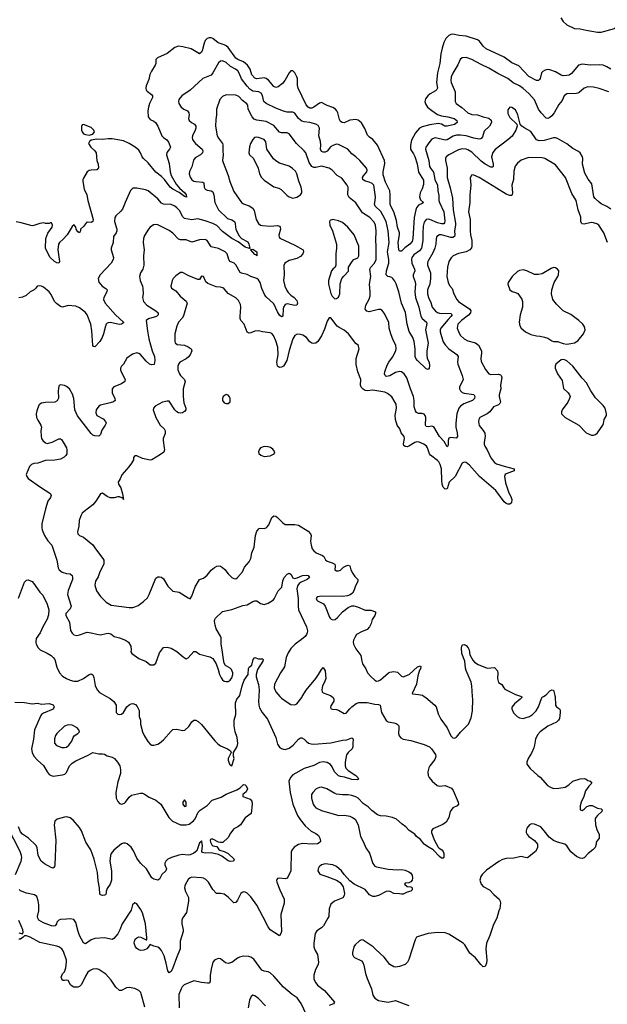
# Model space of a CAD drawing. Header units: inches. Extents: x 2001573 to 2220545, y 644482 to 846830.
# Tile 649 of 656: x 2141540 to 2147714, y 756766 to 767109. Entities that reach past the tile are written whole.
import ezdxf

# ---------------------------------------------------------------- set-up
doc = ezdxf.new("R2010")
doc.units = ezdxf.units.IN
doc.header["$MEASUREMENT"] = 0
doc.layers.add('C1745', color=7, linetype='Continuous')
doc.layers.add('C1746', color=7, linetype='Continuous')

msp = doc.modelspace()

# ---------------------------------------------------------------- linework, layer by layer
at = {"layer": 'C1745', "color": 5}
for points, elevation in [([(2144052, 760000), (2144048, 759952), (2144052, 759910), (2144061, 759881), (2144089, 759830), (2144143, 759763), (2144230, 759570), (2144250, 759499), (2144268, 759468), (2144290, 759452), (2144310, 759445), (2144330, 759444), (2144370, 759457), (2144413, 759490), (2144470, 759552), (2144490, 759564), (2144506, 759566), (2144530, 759553), (2144550, 759529), (2144573, 759510), (2144601, 759501), (2144630, 759498), (2144810, 759512), (2144930, 759542), (2144977, 759543), (2145030, 759564), (2145039, 759559), (2145044, 759550), (2145039, 759510), (2145041, 759470), (2145032, 759450), (2144990, 759410), (2144974, 759386), (2144960, 759310), (2144960, 759270), (2144968, 759248), (2144990, 759222), (2145070, 759170), (2145091, 759150), (2145101, 759130), (2145090, 759123), (2145031, 759129), (2144953, 759153), (2144910, 759158), (2144890, 759167), (2144848, 759210), (2144822, 759262), (2144805, 759285), (2144770, 759306), (2144730, 759313), (2144690, 759305), (2144630, 759276), (2144530, 759244), (2144410, 759178), (2144385, 759150), (2144369, 759110), (2144382, 758990), (2144410, 758870), (2144460, 758750), (2144486, 758706), (2144541, 758641), (2144604, 758584), (2144650, 758561), (2144678, 758538), (2144694, 758510), (2144699, 758481), (2144697, 758470), (2144669, 758451), (2144612, 758448), (2144510, 758454), (2144470, 758444), (2144424, 758416), (2144401, 758390), (2144393, 758370), (2144390, 758170), (2144357, 758103), (2144350, 758093), (2144330, 758083), (2144270, 758092), (2144250, 758089), (2144241, 758079), (2144237, 758070), (2144243, 758050), (2144273, 757970), (2144320, 757870), (2144317, 757830), (2144283, 757710), (2144290, 757530), (2144285, 757510), (2144270, 757486), (2144170, 757550), (2144150, 757579), (2144095, 757690), (2144030, 757808), (2143970, 757896), (2143930, 757934), (2143910, 757945), (2143891, 757949), (2143878, 757942), (2143865, 757930), (2143830, 757861), (2143810, 757837), (2143790, 757833), (2143730, 757892), (2143690, 757924), (2143650, 757932), (2143609, 757930), (2143570, 757973), (2143522, 758050), (2143496, 758076), (2143470, 758090), (2143450, 758094), (2143350, 758103), (2143330, 758095), (2143310, 758076), (2143281, 758030), (2143275, 758010), (2143273, 757990), (2143282, 757950), (2143312, 757890), (2143312, 757850), (2143293, 757730), (2143250, 757670), (2143244, 757650), (2143243, 757610), (2143258, 757550), (2143258, 757530), (2143227, 757430), (2143226, 757350), (2143186, 757254), (2143150, 757149), (2143130, 757112), (2143110, 757098), (2143097, 757117), (2143080, 757200), (2143057, 757277), (2143030, 757332), (2143010, 757355), (2142990, 757367), (2142950, 757376), (2142910, 757396), (2142877, 757350), (2142845, 757335), (2142810, 757333), (2142790, 757338), (2142770, 757351), (2142757, 757370), (2142744, 757410), (2142745, 757430), (2142754, 757450), (2142770, 757466), (2142790, 757475), (2142813, 757473), (2142870, 757443), (2142875, 757445), (2142877, 757463), (2142860, 757610), (2142830, 757726), (2142810, 757767), (2142770, 757821), (2142750, 757833), (2142724, 757810), (2142710, 757755), (2142615, 757610), (2142593, 757550), (2142572, 757508), (2142530, 757456), (2142510, 757447), (2142430, 757463), (2142330, 757458), (2142290, 757445), (2142230, 757400), (2142210, 757412), (2142169, 757490), (2142153, 757530), (2142130, 757625), (2142110, 757657), (2142070, 757664), (2142030, 757659), (2141970, 757658), (2141950, 757649), (2141931, 757630), (2141926, 757610), (2141914, 757590), (2141893, 757587), (2141874, 757590), (2141790, 757622), (2141742, 757650), (2141730, 757670), (2141728, 757688), (2141740, 757750), (2141740, 757810), (2141734, 757854), (2141719, 757899), (2141697, 757917), (2141610, 757935), (2141550, 757959), (2141533, 757973)], 240), ([(2142452, 760000), (2142490, 759979), (2142530, 759947), (2142553, 759910), (2142553, 759833), (2142570, 759814), (2142590, 759809), (2142610, 759815), (2142629, 759830), (2142664, 759890), (2142690, 759913), (2142710, 759923), (2142730, 759925), (2142755, 759915), (2142775, 759895), (2142794, 759854), (2142795, 759790), (2142808, 759750), (2142810, 759710), (2142829, 759629), (2142847, 759590), (2142886, 759526), (2142910, 759500), (2142930, 759490), (2142950, 759490), (2142990, 759499), (2143010, 759510), (2143050, 759544), (2143130, 759637), (2143150, 759654), (2143190, 759655), (2143250, 759643), (2143274, 759646), (2143317, 759683), (2143350, 759734), (2143370, 759750), (2143390, 759751), (2143416, 759736), (2143450, 759706), (2143590, 759535), (2143623, 759503), (2143650, 759483), (2143722, 759450), (2143754, 759430), (2143762, 759410), (2143732, 759350), (2143731, 759330), (2143745, 759290), (2143750, 759282), (2143770, 759272), (2143793, 759350), (2143787, 759373), (2143786, 759410), (2143825, 759475), (2143833, 759507), (2143825, 759570), (2143805, 759630), (2143792, 759690), (2143794, 759750), (2143812, 759810), (2143808, 759932), (2143823, 759970), (2143845, 760000)], 240), ([(2144273, 760000), (2144290, 759981), (2144350, 759939), (2144390, 759916), (2144430, 759912), (2144450, 759923), (2144503, 759990), (2144509, 760000)], 260), ([(2144820, 760000), (2144833, 759990), (2144842, 759970), (2144841, 759950), (2144810, 759902), (2144805, 759885), (2144811, 759871), (2144825, 759865), (2144870, 759862), (2144890, 759855), (2144950, 759822), (2144970, 759825), (2145007, 759870), (2145030, 759890), (2145075, 759925), (2145104, 759936), (2145190, 759936), (2145270, 759918), (2145310, 759915), (2145327, 759907), (2145342, 759830), (2145390, 759748), (2145413, 759733), (2145470, 759724), (2145496, 759716), (2145507, 759710), (2145522, 759690), (2145525, 759670), (2145519, 759610), (2145527, 759587), (2145544, 759564), (2145570, 759550), (2145650, 759536), (2145790, 759495), (2145845, 759470), (2145865, 759450), (2145908, 759390), (2145913, 759370), (2145902, 759338), (2145848, 759270), (2145837, 759250), (2145828, 759210), (2145832, 759170), (2145842, 759150), (2145874, 759110), (2145925, 759065), (2145950, 759059), (2146010, 759066), (2146076, 759036), (2146094, 759014), (2146146, 758890), (2146149, 758870), (2146136, 758850), (2146091, 758830), (2146073, 758807), (2146064, 758790), (2146050, 758729), (2146021, 758679), (2145985, 758655), (2145879, 758610), (2145866, 758590), (2145867, 758570), (2145895, 758495), (2145938, 758418), (2145947, 758407), (2145975, 758390), (2145990, 758370), (2145997, 758350), (2145996, 758310), (2145990, 758302), (2145978, 758302), (2145970, 758303), (2145950, 758319), (2145885, 758390), (2145823, 758423), (2145788, 758448), (2145750, 758496), (2145709, 758530), (2145690, 758555), (2145631, 758591), (2145597, 758630), (2145558, 758658), (2145500, 758710), (2145456, 758730), (2145390, 758743), (2145330, 758747), (2145298, 758758), (2145241, 758801), (2145201, 758841), (2145150, 758874), (2145095, 758930), (2145070, 758944), (2145030, 758961), (2144992, 758968), (2144930, 758966), (2144870, 758973), (2144850, 758980), (2144767, 759030), (2144710, 759046), (2144690, 759045), (2144654, 759030), (2144620, 758990), (2144607, 758970), (2144607, 758930), (2144623, 758870), (2144633, 758850), (2144653, 758830), (2144710, 758803), (2144870, 758755), (2144890, 758750), (2144954, 758754), (2145010, 758742), (2145037, 758730), (2145063, 758710), (2145096, 758650), (2145120, 758530), (2145153, 758470), (2145177, 758410), (2145214, 758354), (2145250, 758247), (2145270, 758218), (2145290, 758210), (2145410, 758187), (2145510, 758180), (2145550, 758182), (2145590, 758176), (2145630, 758159), (2145646, 758146), (2145662, 758122), (2145668, 758090), (2145663, 758070), (2145648, 758052), (2145630, 758042), (2145590, 758038), (2145582, 758030), (2145610, 758005), (2145650, 758002), (2145657, 757997), (2145662, 757990), (2145665, 757970), (2145650, 757955), (2145610, 757945), (2145570, 757924), (2145550, 757922), (2145530, 757927), (2145470, 757930), (2145431, 757951), (2145410, 757954), (2145390, 757951), (2145310, 757909), (2145270, 757900), (2145250, 757900), (2145216, 757916), (2145170, 757972), (2145055, 758030), (2145010, 758064), (2144949, 758129), (2144921, 758170), (2144870, 758215), (2144830, 758230), (2144750, 758242), (2144710, 758231), (2144685, 758210), (2144676, 758190), (2144674, 758170), (2144692, 758132), (2144766, 758110), (2144870, 758070), (2144906, 758046), (2144939, 757999), (2144953, 757930), (2144950, 757908), (2144935, 757885), (2144846, 757850), (2144810, 757817), (2144791, 757770), (2144788, 757690), (2144779, 757670), (2144731, 757590), (2144711, 757570), (2144663, 757537), (2144645, 757510), (2144630, 757410), (2144632, 757370), (2144646, 757330), (2144668, 757288), (2144680, 757210), (2144675, 757185), (2144649, 757131), (2144629, 757071), (2144632, 757030), (2144650, 756992), (2144668, 756968), (2144744, 756910), (2144847, 756790), (2144838, 756770), (2144790, 756755)], 260), ([(2147165, 760000), (2147169, 759909), (2147179, 759890), (2147210, 759870), (2147217, 759857), (2147219, 759830), (2147210, 759770), (2147202, 759750), (2147181, 759730), (2147090, 759688), (2147010, 759628), (2146982, 759598), (2146958, 759550), (2146950, 759490), (2146941, 759459), (2146917, 759403), (2146883, 759350), (2146869, 759310), (2146868, 759288), (2146902, 759242), (2146983, 759170), (2147010, 759154), (2147086, 759066), (2147110, 759050), (2147150, 759035), (2147204, 759036), (2147270, 759049), (2147308, 759072), (2147350, 759112), (2147430, 759135), (2147470, 759137), (2147491, 759131), (2147510, 759116), (2147534, 759110), (2147551, 759090), (2147521, 759059), (2147485, 759010), (2147468, 758950), (2147439, 758890), (2147428, 758850), (2147428, 758808), (2147450, 758803), (2147470, 758816), (2147497, 758843), (2147530, 758855), (2147553, 758853), (2147610, 758826), (2147650, 758819), (2147659, 758810), (2147657, 758790), (2147611, 758750), (2147592, 758728), (2147585, 758710), (2147588, 758650), (2147603, 758603), (2147628, 758550), (2147630, 758530), (2147627, 758513), (2147598, 758470), (2147598, 758450), (2147585, 758415), (2147562, 758390), (2147511, 758350), (2147470, 758304), (2147450, 758299), (2147430, 758302), (2147390, 758319), (2147330, 758368), (2147289, 758430), (2147268, 758448), (2147189, 758469), (2147147, 758487), (2147103, 758523), (2147051, 758590), (2147014, 758630), (2146950, 758658), (2146919, 758661), (2146896, 758650), (2146870, 758617), (2146860, 758590), (2146862, 758570), (2146871, 758550), (2146888, 758528), (2146950, 758486), (2146979, 758450), (2146981, 758410), (2146961, 758370), (2146875, 758305), (2146850, 758307), (2146810, 758318), (2146790, 758317), (2146730, 758300), (2146650, 758298), (2146612, 758288), (2146574, 758266), (2146446, 758174), (2146399, 758130), (2146386, 758110), (2146375, 758070), (2146390, 758027), (2146410, 758003), (2146476, 757970), (2146520, 757920), (2146576, 757870), (2146587, 757850), (2146590, 757830), (2146586, 757774), (2146574, 757750), (2146552, 757670), (2146517, 757603), (2146480, 757490), (2146443, 757410), (2146438, 757350), (2146449, 757230), (2146443, 757197), (2146430, 757164), (2146410, 757161), (2146385, 757185), (2146330, 757255), (2146270, 757304), (2146217, 757390), (2146199, 757410), (2146050, 757504), (2146010, 757518), (2145930, 757520), (2145830, 757510), (2145750, 757487), (2145710, 757470), (2145695, 757445), (2145630, 757238), (2145615, 757210), (2145590, 757186), (2145530, 757163), (2145490, 757156), (2145470, 757159), (2145430, 757184), (2145370, 757263), (2145281, 757341), (2145255, 757370), (2145150, 757441), (2145130, 757443), (2145110, 757433), (2145063, 757390), (2145051, 757369), (2145037, 757310), (2145037, 757290), (2145048, 757268), (2145058, 757258), (2145130, 757224), (2145146, 757206), (2145157, 757177), (2145173, 757090), (2145190, 757038), (2145237, 756930), (2145250, 756861), (2145272, 756832), (2145310, 756808), (2145350, 756799), (2145410, 756790), (2145490, 756805), (2145578, 756770), (2145630, 756755)], 280), ([(2145791, 760000), (2145806, 759990), (2145901, 759910), (2145916, 759890), (2145937, 759817), (2145963, 759763), (2146030, 759670), (2146070, 759585), (2146090, 759566), (2146110, 759562), (2146130, 759571), (2146170, 759625), (2146254, 759710), (2146285, 759775), (2146299, 759850), (2146300, 759970), (2146299, 760000)], 280), ([(2146808, 760000), (2146815, 759995), (2146816, 759990), (2146799, 759970), (2146738, 759922), (2146712, 759888), (2146710, 759870), (2146729, 759829), (2146768, 759788), (2146790, 759774), (2146830, 759770), (2146862, 759778), (2146897, 759790), (2146929, 759810), (2146967, 759850), (2146991, 759890), (2147021, 759979), (2147029, 759991), (2147043, 760000)], 280), ([(2141490, 759941), (2141590, 759938), (2141670, 759921), (2141728, 759928), (2141770, 759920), (2141850, 759925), (2141890, 759911), (2141901, 759890), (2141890, 759867), (2141790, 759825), (2141770, 759811), (2141761, 759799), (2141697, 759650), (2141684, 759550), (2141664, 759450), (2141670, 759410), (2141690, 759372), (2141730, 759329), (2141790, 759274), (2141828, 759208), (2141850, 759181), (2141870, 759169), (2141890, 759164), (2141990, 759178), (2142015, 759185), (2142030, 759201), (2142062, 759270), (2142090, 759298), (2142130, 759323), (2142258, 759382), (2142309, 759410), (2142370, 759396), (2142410, 759398), (2142430, 759395), (2142458, 759378), (2142510, 759362), (2142535, 759350), (2142569, 759310), (2142593, 759270), (2142600, 759230), (2142600, 759190), (2142570, 759102), (2142549, 758990), (2142555, 758930), (2142570, 758898), (2142590, 758877), (2142610, 758870), (2142640, 758880), (2142652, 758890), (2142690, 758942), (2142715, 758965), (2142810, 758984), (2142830, 758983), (2142850, 758975), (2142901, 758941), (2142970, 758911), (2143023, 758870), (2143106, 758730), (2143146, 758690), (2143230, 758650), (2143289, 758651), (2143320, 758660), (2143367, 758693), (2143385, 758715), (2143416, 758784), (2143436, 758804), (2143510, 758856), (2143563, 758910), (2143657, 758943), (2143710, 758974), (2143821, 759019), (2143858, 759042), (2143890, 759076), (2143910, 759071), (2143920, 759060), (2143933, 759030), (2143920, 759000), (2143885, 758970), (2143885, 758950), (2143960, 758920), (2143979, 758899), (2143984, 758870), (2143971, 758770), (2143910, 758725), (2143859, 758650), (2143831, 758630), (2143790, 758610), (2143755, 758565), (2143730, 758519), (2143673, 758467), (2143650, 758465), (2143630, 758469), (2143570, 758500), (2143550, 758501), (2143543, 758497), (2143541, 758490), (2143546, 758470), (2143560, 758440), (2143570, 758431), (2143610, 758424), (2143633, 758393), (2143644, 758384), (2143690, 758372), (2143730, 758350), (2143794, 758290), (2143787, 758270), (2143750, 758267), (2143730, 758273), (2143664, 758324), (2143630, 758341), (2143550, 758356), (2143490, 758354), (2143461, 758361), (2143452, 758372), (2143459, 758430), (2143455, 758475), (2143450, 758482), (2143446, 758474), (2143430, 758463), (2143400, 758380), (2143370, 758355), (2143330, 758337), (2143310, 758333), (2143250, 758339), (2143213, 758333), (2143134, 758310), (2143097, 758290), (2143076, 758270), (2143064, 758250), (2143066, 758230), (2143083, 758190), (2143074, 758170), (2143032, 758130), (2143010, 758082), (2142990, 758069), (2142950, 758081), (2142930, 758096), (2142871, 758190), (2142808, 758248), (2142770, 758302), (2142737, 758377), (2142710, 758418), (2142670, 758452), (2142650, 758459), (2142630, 758459), (2142610, 758451), (2142530, 758384), (2142502, 758350), (2142494, 758330), (2142488, 758270), (2142503, 758170), (2142503, 758070), (2142490, 758030), (2142458, 757982), (2142449, 757950), (2142450, 757929), (2142442, 757918), (2142430, 757912), (2142410, 757911), (2142390, 757915), (2142383, 757923), (2142377, 757990), (2142363, 758063), (2142357, 758150), (2142323, 758290), (2142286, 758390), (2142236, 758470), (2142190, 758590), (2142170, 758623), (2142101, 758701), (2142070, 758724), (2142034, 758734), (2142010, 758732), (2141934, 758710), (2141910, 758689), (2141901, 758650), (2141918, 758490), (2141910, 758230), (2141907, 758213), (2141898, 758202), (2141890, 758198), (2141870, 758202), (2141801, 758241), (2141765, 758270), (2141750, 758293), (2141733, 758333), (2141725, 758410), (2141714, 758434), (2141633, 758510), (2141570, 758554), (2141550, 758577), (2141526, 758630)], 220), ([(2141496, 758130), (2141555, 758270), (2141561, 758310), (2141558, 758330), (2141546, 758370), (2141412, 758632)], 240), ([(2141530, 757516), (2141570, 757507), (2141577, 757523), (2141573, 757550), (2141555, 757590), (2141530, 757645)], 260), ([(2142856, 756736), (2142817, 756877), (2142811, 756891), (2142790, 756913), (2142750, 756934), (2142690, 756944), (2142662, 756938), (2142610, 756910), (2142590, 756912), (2142550, 756947), (2142500, 757020), (2142444, 757084), (2142370, 757131), (2142350, 757138), (2142310, 757134), (2142280, 757120), (2142257, 757103), (2142230, 757061), (2142190, 756973), (2142170, 756953), (2142150, 756947), (2142133, 756947), (2142110, 756948), (2142090, 756956), (2142074, 756970), (2142050, 757015), (2142030, 757021), (2142010, 757015), (2141990, 757018), (2141976, 757050), (2141990, 757085), (2142010, 757108), (2142025, 757150), (2142032, 757212), (2142031, 757231), (2142000, 757320), (2141982, 757350), (2141952, 757370), (2141930, 757377), (2141750, 757415), (2141650, 757471), (2141610, 757484), (2141590, 757486), (2141576, 757470), (2141550, 757452), (2141530, 757452)], 260), ([(2144555, 756655), (2144496, 756776), (2144454, 756834), (2144402, 756870), (2144310, 756947), (2144210, 757061), (2144170, 757097), (2144150, 757108), (2144110, 757113), (2144085, 757125), (2144000, 757240), (2143970, 757262), (2143947, 757267), (2143890, 757272), (2143850, 757263), (2143828, 757252), (2143770, 757205), (2143730, 757195), (2143703, 757203), (2143650, 757245), (2143630, 757249), (2143590, 757234), (2143570, 757209), (2143550, 757135), (2143540, 757070), (2143542, 757010), (2143534, 756990), (2143512, 756988), (2143450, 756995), (2143370, 757012), (2143267, 756970), (2143247, 756950), (2143236, 756930), (2143212, 756870), (2143214, 756730)], 260), ([(2144121, 756750), (2144050, 756828), (2144010, 756857), (2143990, 756861), (2143971, 756850), (2143954, 756810), (2143939, 756730)], 280)]:
    msp.add_lwpolyline(points, dxfattribs=dict(at, elevation=elevation))
at = {"layer": 'C1745', "color": 5, "elevation": 240}
for points in [[(2142050, 759701), (2142010, 759689), (2141930, 759610), (2141917, 759590), (2141904, 759556), (2141907, 759510), (2141926, 759486), (2141984, 759464), (2142010, 759463), (2142030, 759468), (2142055, 759490), (2142086, 759530), (2142101, 759570), (2142113, 759587), (2142150, 759611), (2142167, 759630), (2142163, 759650), (2142145, 759670), (2142090, 759698)], [(2143270, 758915), (2143253, 758890), (2143255, 758870), (2143270, 758843), (2143290, 758848), (2143290, 758889)]]:
    msp.add_lwpolyline(points, close=True, dxfattribs=at)
at = {"layer": 'C1746', "color": 5}
for points, elevation in [([(2147226, 767130), (2147250, 767090), (2147290, 767054), (2147370, 767017), (2147430, 767014), (2147490, 766999), (2147610, 766978), (2147650, 766977), (2147790, 767018), (2147850, 767078), (2147927, 767133)], 220), ([(2147750, 766589), (2147710, 766615), (2147669, 766631), (2147630, 766635), (2147532, 766632), (2147450, 766642), (2147410, 766630), (2147336, 766544), (2147312, 766528), (2147290, 766522), (2147250, 766521), (2147230, 766527), (2147170, 766560), (2147110, 766582), (2147090, 766585), (2147060, 766580), (2147035, 766565), (2147023, 766550), (2147007, 766490), (2147000, 766480), (2146990, 766469), (2146970, 766469), (2146890, 766511), (2146783, 766623), (2146710, 766655), (2146630, 766714), (2146442, 766802), (2146410, 766830), (2146370, 766882), (2146350, 766897), (2146230, 766937), (2146157, 766943), (2146090, 766956), (2146070, 766954), (2146050, 766944), (2146016, 766910), (2145997, 766870), (2145978, 766810), (2145966, 766750), (2145955, 766650), (2145929, 766551), (2145920, 766450), (2145929, 766390), (2145924, 766376), (2145910, 766361), (2145854, 766330), (2145828, 766310), (2145802, 766278), (2145796, 766250), (2145804, 766224), (2145826, 766190), (2145870, 766154), (2145930, 766114), (2145970, 766098), (2146037, 766090), (2146106, 766070), (2146132, 766050), (2146135, 766030), (2146110, 766009), (2146030, 765989), (2146005, 765990), (2145970, 766010), (2145937, 766017), (2145850, 766006), (2145770, 765985), (2145740, 765970), (2145698, 765922), (2145657, 765843), (2145645, 765790), (2145646, 765750), (2145655, 765730), (2145679, 765699), (2145693, 765673), (2145716, 765596), (2145729, 765509), (2145783, 765423), (2145782, 765378), (2145769, 765331), (2145748, 765292), (2145742, 765250), (2145750, 765216), (2145783, 765190), (2145770, 765177), (2145730, 765161), (2145708, 765132), (2145701, 765110), (2145686, 765030), (2145672, 764810), (2145662, 764778), (2145638, 764750), (2145586, 764714), (2145550, 764679), (2145530, 764676), (2145524, 764690), (2145515, 764770), (2145532, 764848), (2145529, 764870), (2145510, 764930), (2145498, 764998), (2145472, 765092), (2145438, 765150), (2145431, 765170), (2145432, 765270), (2145428, 765310), (2145384, 765404), (2145358, 765478), (2145359, 765510), (2145377, 765597), (2145374, 765630), (2145301, 765790), (2145250, 765850), (2145215, 765875), (2145195, 765895), (2145166, 765966), (2145130, 766024), (2145095, 766055), (2145070, 766061), (2145010, 766054), (2144950, 766027), (2144928, 766028), (2144910, 766041), (2144899, 766059), (2144882, 766130), (2144873, 766153), (2144859, 766170), (2144830, 766187), (2144770, 766206), (2144710, 766239), (2144690, 766233), (2144630, 766189), (2144610, 766180), (2144590, 766180), (2144570, 766190), (2144550, 766214), (2144465, 766390), (2144459, 766421), (2144458, 766490), (2144453, 766510), (2144430, 766551), (2144410, 766571), (2144390, 766571), (2144370, 766552), (2144324, 766470), (2144300, 766440), (2144255, 766405), (2144230, 766396), (2144210, 766407), (2144153, 766473), (2144130, 766492), (2144110, 766499), (2144030, 766489), (2144010, 766495), (2143979, 766530), (2143960, 766590), (2143934, 766630), (2143890, 766667), (2143831, 766691), (2143810, 766706), (2143730, 766816), (2143710, 766834), (2143690, 766845), (2143626, 766866), (2143570, 766911), (2143550, 766920), (2143530, 766920), (2143509, 766911), (2143490, 766889), (2143478, 766862), (2143458, 766782), (2143450, 766767), (2143430, 766752), (2143410, 766760), (2143343, 766803), (2143255, 766825), (2143210, 766830), (2143170, 766816), (2143090, 766755), (2142987, 766710), (2142971, 766690), (2142971, 766650), (2142963, 766630), (2142925, 766570), (2142908, 766532), (2142898, 766482), (2142870, 766414), (2142865, 766390), (2142870, 766370), (2142879, 766359), (2142924, 766324), (2142934, 766310), (2142935, 766290), (2142904, 766230), (2142892, 766190), (2142886, 766150), (2142890, 766090), (2142910, 766062), (2142950, 766042), (2142968, 766028), (2142992, 765990), (2143033, 765890), (2143050, 765870), (2143086, 765846), (2143103, 765823), (2143123, 765770), (2143115, 765750), (2143086, 765714), (2143083, 765690), (2143110, 765598), (2143122, 765510), (2143133, 765473), (2143183, 765383), (2143220, 765340), (2143276, 765290), (2143290, 765270), (2143294, 765246), (2143270, 765251), (2143214, 765294), (2143148, 765328), (2143121, 765350), (2143062, 765430), (2143030, 765461), (2142969, 765509), (2142890, 765605), (2142839, 765650), (2142827, 765667), (2142810, 765710), (2142790, 765737), (2142753, 765770), (2142690, 765809), (2142630, 765836), (2142510, 765856), (2142470, 765859), (2142410, 765850), (2142350, 765855), (2142290, 765843), (2142272, 765830), (2142262, 765810), (2142289, 765769), (2142331, 765731), (2142344, 765710), (2142350, 765630), (2142364, 765590), (2142368, 765552), (2142350, 765533), (2142290, 765530), (2142270, 765525), (2142250, 765510), (2142210, 765444), (2142204, 765430), (2142204, 765410), (2142219, 765330), (2142245, 765270), (2142255, 765210), (2142311, 765010), (2142310, 764990), (2142290, 764980), (2142250, 764983), (2142243, 764977), (2142210, 764937), (2142179, 764910), (2142179, 764890), (2142170, 764869), (2142150, 764882), (2142134, 764910), (2142129, 764930), (2142113, 764953), (2142090, 764936), (2142038, 764850), (2141998, 764802), (2141959, 764770), (2141946, 764750), (2141940, 764690), (2141959, 764570), (2141950, 764553), (2141930, 764555), (2141904, 764570), (2141855, 764615), (2141812, 764710), (2141813, 764810), (2141834, 764866), (2141881, 764930), (2141884, 764950), (2141875, 764975), (2141864, 764976), (2141848, 764968), (2141812, 764968), (2141795, 764975), (2141750, 764969), (2141690, 764946), (2141670, 764944), (2141555, 764975), (2141504, 764984)], 220), ([(2147729, 766350), (2147627, 766387), (2147570, 766400), (2147510, 766405), (2147470, 766391), (2147417, 766343), (2147403, 766337), (2147388, 766332), (2147290, 766330), (2147262, 766310), (2147239, 766261), (2147203, 766217), (2147154, 766130), (2147130, 766099), (2147110, 766080), (2147090, 766070), (2147070, 766073), (2147018, 766130), (2146991, 766170), (2146948, 766268), (2146890, 766332), (2146830, 766386), (2146790, 766413), (2146726, 766446), (2146670, 766490), (2146564, 766544), (2146470, 766600), (2146390, 766637), (2146290, 766692), (2146230, 766712), (2146190, 766708), (2146169, 766691), (2146144, 766636), (2146090, 766546), (2146074, 766510), (2146071, 766470), (2146075, 766450), (2146117, 766350), (2146117, 766250), (2146127, 766230), (2146187, 766187), (2146247, 766130), (2146290, 766112), (2146350, 766109), (2146410, 766087), (2146470, 766076), (2146494, 766054), (2146497, 766030), (2146477, 765990), (2146421, 765939), (2146401, 765879), (2146390, 765861), (2146383, 765857), (2146367, 765853), (2146310, 765863), (2146230, 765889), (2146170, 765897), (2146130, 765896), (2146094, 765886), (2146030, 765848), (2146010, 765843), (2145910, 765868), (2145894, 765866), (2145870, 765853), (2145849, 765830), (2145807, 765770), (2145804, 765750), (2145839, 765630), (2145847, 765567), (2145855, 765550), (2145888, 765508), (2145901, 765430), (2145931, 765370), (2145934, 765310), (2145944, 765264), (2145945, 765210), (2145950, 765190), (2145997, 765090), (2146005, 764995), (2146004, 764976), (2145996, 764964), (2145970, 764963), (2145930, 764975), (2145850, 765011), (2145830, 765015), (2145809, 765010), (2145790, 764982), (2145779, 764941), (2145774, 764870), (2145776, 764790), (2145762, 764710), (2145739, 764681), (2145680, 764640), (2145660, 764610), (2145655, 764590), (2145659, 764550), (2145689, 764490), (2145690, 764470), (2145675, 764430), (2145675, 764410), (2145695, 764355), (2145699, 764330), (2145691, 764249), (2145698, 764190), (2145734, 764090), (2145755, 763995), (2145770, 763969), (2145813, 763930), (2145816, 763916), (2145803, 763850), (2145831, 763710), (2145817, 763630), (2145816, 763590), (2145822, 763550), (2145841, 763510), (2145846, 763474), (2145843, 763450), (2145830, 763434), (2145810, 763441), (2145720, 763530), (2145703, 763550), (2145694, 763570), (2145696, 763650), (2145685, 763730), (2145670, 763770), (2145632, 763832), (2145612, 763912), (2145593, 764033), (2145552, 764132), (2145524, 764250), (2145496, 764336), (2145483, 764363), (2145462, 764390), (2145450, 764400), (2145430, 764408), (2145407, 764410), (2145391, 764430), (2145393, 764470), (2145418, 764550), (2145418, 764590), (2145403, 764670), (2145422, 764770), (2145413, 764890), (2145391, 764990), (2145357, 765057), (2145333, 765093), (2145274, 765150), (2145269, 765170), (2145276, 765210), (2145277, 765250), (2145259, 765370), (2145244, 765390), (2145210, 765404), (2145170, 765413), (2145145, 765430), (2145143, 765450), (2145151, 765470), (2145187, 765510), (2145192, 765530), (2145182, 765550), (2145115, 765630), (2145073, 765670), (2145030, 765701), (2144989, 765749), (2144890, 765798), (2144870, 765802), (2144830, 765789), (2144807, 765773), (2144770, 765728), (2144750, 765716), (2144730, 765716), (2144710, 765726), (2144702, 765750), (2144705, 765790), (2144702, 765830), (2144684, 765890), (2144691, 765970), (2144676, 765996), (2144652, 766012), (2144589, 766029), (2144530, 766036), (2144504, 766044), (2144470, 766070), (2144430, 766126), (2144410, 766137), (2144350, 766137), (2144310, 766149), (2144230, 766179), (2144128, 766228), (2144105, 766250), (2144092, 766312), (2144078, 766338), (2144052, 766352), (2143990, 766359), (2143959, 766379), (2143929, 766409), (2143869, 766489), (2143847, 766547), (2143832, 766572), (2143808, 766590), (2143756, 766616), (2143710, 766658), (2143670, 766676), (2143650, 766672), (2143630, 766657), (2143570, 766551), (2143550, 766528), (2143464, 766490), (2143332, 766368), (2143245, 766310), (2143213, 766270), (2143208, 766250), (2143213, 766230), (2143236, 766190), (2143263, 766170), (2143302, 766150), (2143318, 766130), (2143322, 766110), (2143314, 766070), (2143321, 766050), (2143344, 766030), (2143377, 766010), (2143392, 765990), (2143392, 765970), (2143385, 765950), (2143355, 765890), (2143353, 765870), (2143357, 765850), (2143368, 765828), (2143387, 765807), (2143457, 765750), (2143463, 765730), (2143462, 765710), (2143438, 765690), (2143383, 765657), (2143366, 765634), (2143350, 765562), (2143324, 765516), (2143319, 765490), (2143330, 765454), (2143350, 765427), (2143370, 765412), (2143390, 765408), (2143464, 765404), (2143474, 765394), (2143477, 765350), (2143489, 765329), (2143510, 765319), (2143552, 765312), (2143570, 765300), (2143581, 765270), (2143589, 765190), (2143630, 765110), (2143722, 765022), (2143770, 765005), (2143797, 764990), (2143805, 764970), (2143807, 764930), (2143812, 764910), (2143843, 764843), (2143870, 764810), (2143937, 764777), (2143949, 764750), (2143956, 764724), (2143954, 764714), (2143962, 764710), (2143954, 764706), (2143910, 764719), (2143836, 764776), (2143770, 764810), (2143670, 764883), (2143610, 764946), (2143570, 764969), (2143490, 764997), (2143410, 765017), (2143350, 765006), (2143270, 765020), (2143250, 765040), (2143221, 765101), (2143190, 765134), (2143169, 765149), (2143130, 765166), (2143052, 765172), (2143030, 765183), (2142990, 765228), (2142889, 765310), (2142861, 765321), (2142770, 765341), (2142730, 765338), (2142717, 765330), (2142705, 765315), (2142647, 765190), (2142620, 765120), (2142603, 765097), (2142551, 765050), (2142538, 765030), (2142537, 764990), (2142560, 764910), (2142560, 764890), (2142554, 764870), (2142526, 764830), (2142523, 764770), (2142502, 764710), (2142500, 764690), (2142524, 764610), (2142521, 764590), (2142502, 764550), (2142384, 764430), (2142366, 764390), (2142373, 764353), (2142388, 764330), (2142408, 764310), (2142446, 764286), (2142458, 764270), (2142456, 764250), (2142423, 764190), (2142422, 764170), (2142438, 764130), (2142548, 764008), (2142630, 763933), (2142630, 763924), (2142611, 763910), (2142590, 763908), (2142490, 763927), (2142470, 763926), (2142460, 763920), (2142450, 763910), (2142442, 763890), (2142422, 763810), (2142406, 763770), (2142382, 763730), (2142330, 763673), (2142310, 763679), (2142307, 763687), (2142299, 763839), (2142288, 763910), (2142250, 764008), (2142230, 764035), (2142170, 764084), (2142130, 764099), (2142050, 764108), (2141990, 764091), (2141970, 764096), (2141927, 764127), (2141906, 764150), (2141870, 764224), (2141850, 764250), (2141790, 764298), (2141770, 764309), (2141746, 764314), (2141722, 764310), (2141711, 764290), (2141691, 764270), (2141651, 764250), (2141608, 764212), (2141570, 764193), (2141530, 764186)], 240), ([(2147750, 765117), (2147710, 765148), (2147650, 765176), (2147630, 765191), (2147586, 765230), (2147571, 765250), (2147550, 765386), (2147514, 765434), (2147477, 765497), (2147453, 765590), (2147456, 765650), (2147452, 765670), (2147428, 765710), (2147410, 765725), (2147350, 765757), (2147290, 765804), (2147190, 765861), (2147170, 765868), (2147147, 765867), (2147050, 765839), (2146997, 765836), (2146970, 765847), (2146910, 765933), (2146846, 765970), (2146817, 765990), (2146799, 766010), (2146773, 766110), (2146750, 766161), (2146710, 766187), (2146691, 766189), (2146670, 766162), (2146670, 766123), (2146690, 766082), (2146763, 766010), (2146765, 765990), (2146752, 765950), (2146713, 765887), (2146670, 765848), (2146535, 765745), (2146510, 765714), (2146497, 765670), (2146515, 765590), (2146515, 765570), (2146510, 765559), (2146490, 765559), (2146430, 765590), (2146390, 765622), (2146290, 765716), (2146250, 765742), (2146230, 765748), (2146190, 765751), (2146150, 765743), (2146047, 765690), (2146022, 765670), (2146012, 765650), (2146012, 765630), (2146031, 765550), (2146031, 765450), (2146064, 765344), (2146087, 765233), (2146095, 765110), (2146118, 764970), (2146119, 764950), (2146109, 764890), (2146113, 764847), (2146109, 764830), (2146090, 764820), (2146070, 764822), (2145970, 764850), (2145950, 764850), (2145921, 764830), (2145914, 764806), (2145911, 764750), (2145901, 764710), (2145880, 764660), (2145827, 764570), (2145823, 764550), (2145825, 764530), (2145856, 764450), (2145857, 764390), (2145848, 764332), (2145823, 764270), (2145823, 764230), (2145834, 764190), (2145860, 764140), (2145874, 764090), (2145910, 764047), (2145930, 764033), (2145950, 764027), (2146070, 764024), (2146083, 764010), (2146071, 763990), (2146040, 763960), (2145963, 763870), (2145957, 763850), (2145958, 763830), (2145970, 763782), (2145990, 763724), (2146010, 763692), (2146050, 763652), (2146133, 763593), (2146147, 763570), (2146140, 763510), (2146143, 763490), (2146190, 763370), (2146198, 763330), (2146161, 763250), (2146162, 763230), (2146170, 763210), (2146190, 763194), (2146210, 763186), (2146310, 763172), (2146323, 763150), (2146319, 763130), (2146296, 763110), (2146205, 763075), (2146170, 763050), (2146155, 763030), (2146134, 762970), (2146122, 762870), (2146122, 762830), (2146137, 762770), (2146140, 762730), (2146125, 762715), (2146070, 762721), (2146047, 762713), (2146040, 762690), (2146042, 762638), (2146035, 762625), (2146030, 762623), (2145998, 762678), (2145949, 762730), (2145891, 762831), (2145870, 762838), (2145830, 762832), (2145810, 762835), (2145803, 762850), (2145807, 762930), (2145801, 762950), (2145790, 762965), (2145770, 762971), (2145730, 762971), (2145710, 762984), (2145699, 762999), (2145684, 763044), (2145684, 763110), (2145676, 763150), (2145645, 763230), (2145607, 763347), (2145581, 763390), (2145552, 763410), (2145530, 763415), (2145490, 763403), (2145430, 763369), (2145410, 763363), (2145390, 763362), (2145379, 763370), (2145374, 763390), (2145377, 763410), (2145401, 763479), (2145417, 763510), (2145457, 763563), (2145491, 763630), (2145496, 763656), (2145491, 763690), (2145464, 763744), (2145440, 763810), (2145423, 763870), (2145418, 763930), (2145370, 764027), (2145350, 764056), (2145330, 764065), (2145310, 764065), (2145210, 764042), (2145186, 764046), (2145170, 764070), (2145176, 764110), (2145210, 764175), (2145221, 764210), (2145222, 764250), (2145214, 764330), (2145230, 764410), (2145217, 764490), (2145228, 764510), (2145269, 764550), (2145287, 764590), (2145287, 764730), (2145281, 764790), (2145285, 764890), (2145277, 764950), (2145263, 764983), (2145218, 765030), (2145140, 765080), (2145070, 765185), (2145002, 765242), (2144989, 765270), (2144990, 765350), (2144981, 765370), (2144925, 765445), (2144874, 765474), (2144823, 765530), (2144793, 765550), (2144710, 765572), (2144650, 765558), (2144630, 765557), (2144610, 765566), (2144583, 765610), (2144547, 765710), (2144530, 765731), (2144448, 765808), (2144370, 765909), (2144350, 765919), (2144290, 765920), (2144270, 765928), (2144210, 765996), (2144130, 766039), (2144030, 766053), (2144005, 766065), (2143983, 766090), (2143942, 766170), (2143936, 766210), (2143925, 766225), (2143880, 766260), (2143841, 766301), (2143810, 766316), (2143710, 766321), (2143670, 766303), (2143642, 766270), (2143609, 766170), (2143607, 766110), (2143599, 766061), (2143597, 765990), (2143616, 765890), (2143630, 765864), (2143670, 765810), (2143674, 765794), (2143673, 765730), (2143678, 765690), (2143672, 765630), (2143677, 765610), (2143731, 765471), (2143749, 765410), (2143790, 765304), (2143871, 765190), (2143893, 765173), (2143952, 765152), (2143991, 765130), (2144004, 765104), (2144026, 765010), (2144050, 764967), (2144070, 764950), (2144090, 764946), (2144170, 764941), (2144250, 764947), (2144270, 764939), (2144277, 764930), (2144279, 764910), (2144264, 764844), (2144266, 764826), (2144273, 764813), (2144430, 764739), (2144519, 764690), (2144522, 764670), (2144514, 764650), (2144490, 764622), (2144450, 764600), (2144370, 764579), (2144324, 764550), (2144314, 764526), (2144318, 764430), (2144313, 764370), (2144325, 764310), (2144346, 764266), (2144362, 764242), (2144390, 764214), (2144422, 764190), (2144450, 764159), (2144459, 764130), (2144453, 764110), (2144430, 764107), (2144350, 764124), (2144330, 764116), (2144312, 764090), (2144307, 764073), (2144304, 763996), (2144290, 763987), (2144270, 764007), (2144250, 764041), (2144210, 764124), (2144130, 764198), (2144117, 764217), (2144085, 764285), (2144068, 764350), (2144050, 764378), (2144030, 764391), (2143970, 764411), (2143931, 764431), (2143870, 764445), (2143855, 764455), (2143810, 764534), (2143792, 764550), (2143752, 764570), (2143742, 764582), (2143736, 764590), (2143720, 764650), (2143698, 764670), (2143630, 764704), (2143550, 764724), (2143510, 764789), (2143490, 764801), (2143430, 764796), (2143350, 764771), (2143290, 764797), (2143230, 764795), (2143210, 764802), (2143150, 764865), (2143110, 764894), (2142990, 764953), (2142970, 764956), (2142946, 764954), (2142911, 764930), (2142893, 764907), (2142850, 764843), (2142839, 764810), (2142836, 764770), (2142848, 764690), (2142839, 764630), (2142845, 764530), (2142832, 764490), (2142810, 764450), (2142799, 764410), (2142805, 764370), (2142830, 764310), (2142834, 764290), (2142837, 764230), (2142830, 764190), (2142840, 764150), (2142875, 764110), (2142971, 764051), (2142995, 764030), (2142996, 764010), (2142976, 763990), (2142894, 763966), (2142869, 763950), (2142881, 763841), (2142898, 763758), (2142931, 763631), (2142958, 763570), (2142960, 763530), (2142953, 763487), (2142930, 763482), (2142905, 763490), (2142870, 763522), (2142810, 763591), (2142790, 763604), (2142770, 763608), (2142726, 763594), (2142667, 763553), (2142630, 763490), (2142611, 763470), (2142599, 763450), (2142599, 763430), (2142606, 763410), (2142648, 763330), (2142643, 763310), (2142610, 763283), (2142529, 763251), (2142510, 763230), (2142510, 763190), (2142540, 763130), (2142542, 763110), (2142524, 763096), (2142490, 763083), (2142390, 763060), (2142370, 763048), (2142343, 763010), (2142340, 762980), (2142350, 762953), (2142418, 762918), (2142441, 762890), (2142447, 762870), (2142438, 762850), (2142402, 762798), (2142388, 762752), (2142370, 762733), (2142330, 762738), (2142310, 762745), (2142290, 762762), (2142148, 762948), (2142120, 763010), (2142107, 763130), (2142094, 763174), (2142062, 763230), (2142030, 763257), (2142010, 763266), (2141968, 763272), (2141954, 763266), (2141950, 763258), (2141944, 763210), (2141948, 763132), (2141935, 763105), (2141910, 763093), (2141810, 763088), (2141770, 763081), (2141751, 763070), (2141741, 763059), (2141719, 763001), (2141712, 762970), (2141716, 762930), (2141730, 762901), (2141763, 762850), (2141768, 762830), (2141763, 762790), (2141767, 762733), (2141770, 762710), (2141782, 762690), (2141810, 762664), (2141830, 762656), (2141882, 762670), (2141950, 762705), (2141970, 762705), (2141979, 762699), (2141998, 762670), (2142030, 762612), (2142036, 762590), (2142034, 762550), (2142025, 762530), (2142007, 762513), (2141968, 762492), (2141910, 762482), (2141810, 762480), (2141730, 762450), (2141690, 762446), (2141663, 762437), (2141644, 762416), (2141608, 762330), (2141614, 762310), (2141629, 762289), (2141758, 762198), (2141856, 762136), (2141864, 762130), (2141872, 762112), (2141864, 762090), (2141836, 762050), (2141812, 761970), (2141774, 761814), (2141772, 761770), (2141776, 761750), (2141802, 761690), (2141836, 761636), (2141876, 761590), (2141929, 761430), (2141945, 761350), (2141954, 761330), (2141985, 761305), (2142030, 761293), (2142070, 761289), (2142092, 761270), (2142096, 761250), (2142093, 761230), (2142048, 761112), (2142041, 761070), (2142080, 760950), (2142070, 760919), (2142024, 760870), (2142026, 760850), (2142062, 760782), (2142072, 760692), (2142090, 760665), (2142110, 760648), (2142142, 760642), (2142170, 760646), (2142250, 760674), (2142290, 760670), (2142350, 760653), (2142390, 760647), (2142450, 760662), (2142470, 760664), (2142498, 760658), (2142531, 760630), (2142590, 760616), (2142650, 760592), (2142684, 760570), (2142708, 760530), (2142711, 760489), (2142707, 760470), (2142718, 760450), (2142790, 760399), (2142870, 760367), (2142910, 760331), (2142950, 760331), (2142969, 760351), (2143010, 760458), (2143050, 760516), (2143090, 760518), (2143130, 760506), (2143190, 760471), (2143256, 760416), (2143290, 760397), (2143310, 760405), (2143370, 760471), (2143390, 760473), (2143430, 760446), (2143537, 760417), (2143570, 760399), (2143603, 760343), (2143625, 760285), (2143638, 760230), (2143655, 760195), (2143670, 760176), (2143690, 760162), (2143710, 760156), (2143730, 760157), (2143750, 760171), (2143770, 760196), (2143781, 760230), (2143781, 760250), (2143764, 760284), (2143750, 760298), (2143704, 760324), (2143687, 760350), (2143676, 760410), (2143672, 760468), (2143655, 760550), (2143655, 760615), (2143650, 760632), (2143604, 760710), (2143593, 760750), (2143588, 760792), (2143590, 760810), (2143598, 760822), (2143670, 760893), (2143770, 760915), (2143885, 760955), (2143930, 760963), (2143990, 760999), (2144010, 761005), (2144030, 761003), (2144070, 760978), (2144110, 760965), (2144150, 760979), (2144206, 761014), (2144215, 761025), (2144256, 761110), (2144293, 761147), (2144306, 761214), (2144320, 761250), (2144350, 761283), (2144370, 761294), (2144390, 761286), (2144410, 761246), (2144430, 761240), (2144454, 761246), (2144510, 761272), (2144550, 761275), (2144571, 761271), (2144585, 761250), (2144560, 761230), (2144499, 761201), (2144475, 761185), (2144459, 761161), (2144452, 761130), (2144464, 761030), (2144464, 760950), (2144468, 760910), (2144554, 760730), (2144563, 760690), (2144562, 760670), (2144555, 760650), (2144538, 760630), (2144502, 760598), (2144433, 760550), (2144390, 760504), (2144360, 760460), (2144341, 760410), (2144321, 760310), (2144281, 760250), (2144217, 760130), (2144214, 760090), (2144230, 760048), (2144273, 760000)], 260), ([(2147715, 764770), (2147678, 764870), (2147626, 764950), (2147605, 764965), (2147570, 764976), (2147543, 764977), (2147470, 764960), (2147450, 764964), (2147444, 764970), (2147437, 764990), (2147434, 765034), (2147406, 765110), (2147386, 765210), (2147342, 765282), (2147275, 765450), (2147170, 765586), (2147057, 765650), (2147030, 765658), (2146890, 765660), (2146870, 765656), (2146810, 765634), (2146770, 765602), (2146747, 765570), (2146730, 765518), (2146729, 765430), (2146710, 765370), (2146718, 765290), (2146715, 765270), (2146710, 765264), (2146690, 765263), (2146650, 765275), (2146550, 765341), (2146367, 765450), (2146310, 765477), (2146290, 765478), (2146286, 765474), (2146273, 765447), (2146280, 765370), (2146268, 765270), (2146269, 765190), (2146257, 765090), (2146274, 765010), (2146273, 764890), (2146275, 764850), (2146289, 764790), (2146291, 764730), (2146288, 764712), (2146268, 764692), (2146230, 764672), (2146150, 764654), (2146093, 764627), (2146073, 764607), (2146050, 764570), (2146033, 764510), (2146029, 764410), (2146042, 764350), (2146057, 764317), (2146084, 764284), (2146102, 764230), (2146133, 764170), (2146150, 764150), (2146270, 764070), (2146279, 764050), (2146275, 764030), (2146256, 764004), (2146182, 763950), (2146145, 763910), (2146138, 763870), (2146156, 763816), (2146171, 763790), (2146210, 763756), (2146250, 763736), (2146330, 763716), (2146359, 763690), (2146391, 763630), (2146393, 763610), (2146385, 763550), (2146390, 763519), (2146434, 763434), (2146469, 763390), (2146490, 763382), (2146570, 763385), (2146590, 763380), (2146600, 763370), (2146604, 763350), (2146591, 763270), (2146596, 763230), (2146579, 763170), (2146578, 763150), (2146590, 763090), (2146584, 763076), (2146570, 763063), (2146518, 763042), (2146480, 762990), (2146452, 762968), (2146375, 762930), (2146363, 762910), (2146359, 762890), (2146368, 762848), (2146410, 762795), (2146426, 762766), (2146430, 762730), (2146420, 762670), (2146421, 762650), (2146428, 762628), (2146452, 762590), (2146490, 762506), (2146530, 762457), (2146550, 762445), (2146630, 762418), (2146735, 762390), (2146734, 762370), (2146650, 762338), (2146640, 762330), (2146632, 762310), (2146643, 762243), (2146675, 762150), (2146704, 762090), (2146709, 762070), (2146707, 762033), (2146690, 762020), (2146670, 762019), (2146650, 762028), (2146630, 762045), (2146543, 762163), (2146372, 762312), (2146265, 762430), (2146230, 762457), (2146210, 762460), (2146189, 762451), (2146115, 762310), (2146054, 762250), (2146030, 762181), (2146010, 762177), (2145990, 762198), (2145980, 762230), (2145974, 762270), (2145971, 762390), (2145958, 762438), (2145944, 762464), (2145930, 762480), (2145855, 762535), (2145844, 762550), (2145826, 762610), (2145813, 762630), (2145787, 762650), (2145762, 762662), (2145738, 762670), (2145713, 762673), (2145690, 762668), (2145630, 762629), (2145610, 762621), (2145590, 762624), (2145577, 762637), (2145572, 762652), (2145583, 762710), (2145578, 762730), (2145548, 762768), (2145534, 762810), (2145507, 762850), (2145488, 762910), (2145484, 762950), (2145499, 763030), (2145495, 763070), (2145450, 763147), (2145403, 763183), (2145377, 763197), (2145250, 763218), (2145190, 763210), (2145170, 763213), (2145147, 763227), (2145127, 763250), (2145120, 763270), (2145123, 763330), (2145091, 763410), (2145074, 763486), (2145074, 763550), (2145105, 763650), (2145100, 763680), (2145095, 763690), (2145070, 763709), (2144995, 763810), (2144950, 763846), (2144895, 763875), (2144876, 763890), (2144810, 763978), (2144790, 763978), (2144770, 763942), (2144742, 763858), (2144711, 763789), (2144672, 763728), (2144650, 763710), (2144630, 763707), (2144610, 763711), (2144590, 763726), (2144552, 763772), (2144516, 763796), (2144490, 763803), (2144456, 763804), (2144430, 763793), (2144410, 763758), (2144370, 763635), (2144348, 763530), (2144310, 763471), (2144290, 763459), (2144270, 763454), (2144248, 763468), (2144240, 763510), (2144255, 763590), (2144251, 763670), (2144230, 763737), (2144206, 763790), (2144190, 763812), (2144170, 763821), (2144090, 763830), (2144050, 763842), (2144010, 763838), (2143970, 763820), (2143950, 763816), (2143930, 763828), (2143899, 763910), (2143864, 763950), (2143858, 763970), (2143855, 763990), (2143865, 764090), (2143859, 764119), (2143839, 764159), (2143810, 764186), (2143732, 764232), (2143690, 764283), (2143674, 764294), (2143650, 764300), (2143603, 764303), (2143517, 764337), (2143497, 764357), (2143470, 764412), (2143450, 764414), (2143430, 764379), (2143410, 764381), (2143318, 764418), (2143250, 764455), (2143230, 764454), (2143180, 764420), (2143153, 764390), (2143143, 764370), (2143127, 764310), (2143136, 764290), (2143181, 764261), (2143225, 764205), (2143290, 764153), (2143298, 764130), (2143262, 763998), (2143247, 763973), (2143210, 763930), (2143192, 763890), (2143170, 763810), (2143170, 763730), (2143175, 763715), (2143196, 763696), (2143270, 763689), (2143310, 763673), (2143340, 763650), (2143350, 763630), (2143332, 763590), (2143310, 763564), (2143290, 763545), (2143224, 763510), (2143207, 763490), (2143200, 763470), (2143203, 763430), (2143218, 763390), (2143230, 763370), (2143270, 763330), (2143277, 763310), (2143257, 763230), (2143258, 763150), (2143266, 763086), (2143284, 763030), (2143284, 763010), (2143270, 762993), (2143250, 762981), (2143230, 762976), (2143210, 762978), (2143190, 762990), (2143170, 763010), (2143110, 763101), (2143090, 763103), (2143042, 763090), (2142963, 763050), (2142947, 763030), (2142944, 763010), (2142970, 762930), (2143015, 762850), (2143058, 762810), (2143070, 762790), (2143070, 762762), (2143047, 762710), (2143046, 762690), (2143059, 762610), (2143060, 762590), (2143053, 762567), (2143020, 762540), (2142930, 762487), (2142910, 762481), (2142830, 762500), (2142770, 762529), (2142750, 762529), (2142736, 762510), (2142734, 762486), (2142715, 762450), (2142688, 762412), (2142612, 762328), (2142594, 762286), (2142573, 762250), (2142577, 762230), (2142601, 762190), (2142621, 762130), (2142632, 762068), (2142626, 762074), (2142626, 762086), (2142614, 762086), (2142590, 762098), (2142570, 762098), (2142534, 762086), (2142490, 762087), (2142459, 762099), (2142410, 762135), (2142390, 762129), (2142339, 762050), (2142310, 762014), (2142216, 761944), (2142196, 761924), (2142182, 761898), (2142166, 761850), (2142163, 761790), (2142148, 761730), (2142151, 761710), (2142170, 761691), (2142210, 761675), (2142310, 761592), (2142337, 761550), (2142415, 761450), (2142424, 761430), (2142424, 761390), (2142382, 761310), (2142364, 761256), (2142337, 761210), (2142328, 761170), (2142348, 761110), (2142388, 761050), (2142449, 760989), (2142500, 760960), (2142690, 760936), (2142730, 760935), (2142750, 760941), (2142783, 760957), (2142842, 760998), (2142883, 761037), (2142902, 761070), (2142970, 761241), (2142990, 761258), (2143010, 761258), (2143030, 761253), (2143050, 761234), (2143098, 761158), (2143150, 761105), (2143217, 761097), (2143310, 761035), (2143330, 761026), (2143350, 761055), (2143384, 761150), (2143430, 761227), (2143470, 761242), (2143490, 761255), (2143510, 761273), (2143550, 761325), (2143585, 761355), (2143610, 761369), (2143630, 761372), (2143648, 761368), (2143670, 761355), (2143694, 761334), (2143729, 761289), (2143770, 761250), (2143790, 761239), (2143810, 761237), (2143830, 761248), (2143880, 761310), (2143903, 761357), (2143950, 761415), (2143968, 761450), (2143979, 761510), (2144002, 761570), (2144017, 761690), (2144030, 761735), (2144056, 761764), (2144070, 761768), (2144110, 761766), (2144130, 761773), (2144139, 761781), (2144156, 761804), (2144190, 761879), (2144210, 761896), (2144230, 761893), (2144250, 761881), (2144303, 761823), (2144328, 761808), (2144430, 761808), (2144470, 761798), (2144570, 761738), (2144596, 761710), (2144602, 761690), (2144595, 761630), (2144601, 761590), (2144612, 761552), (2144630, 761529), (2144655, 761510), (2144721, 761481), (2144734, 761470), (2144754, 761434), (2144770, 761421), (2144824, 761404), (2144850, 761390), (2144855, 761370), (2144851, 761331), (2144870, 761318), (2144890, 761319), (2144910, 761327), (2144943, 761357), (2144970, 761372), (2144990, 761378), (2145010, 761371), (2145019, 761330), (2145039, 761290), (2145060, 761260), (2145093, 761230), (2145094, 761210), (2145064, 761150), (2145050, 761110), (2145036, 761084), (2145013, 761067), (2144984, 761056), (2144930, 761050), (2144706, 761054), (2144673, 761047), (2144662, 761038), (2144656, 761030), (2144663, 761010), (2144670, 761003), (2144732, 760972), (2144750, 760950), (2144794, 760834), (2144802, 760822), (2144812, 760812), (2144830, 760805), (2144853, 760810), (2144878, 760830), (2144930, 760890), (2144990, 760934), (2145030, 760952), (2145050, 760953), (2145090, 760942), (2145170, 760907), (2145230, 760906), (2145278, 760890), (2145277, 760870), (2145270, 760850), (2145244, 760810), (2145234, 760766), (2145216, 760730), (2145190, 760703), (2145130, 760680), (2145080, 760650), (2145060, 760620), (2145047, 760590), (2145044, 760570), (2145046, 760550), (2145070, 760501), (2145125, 760430), (2145133, 760370), (2145142, 760342), (2145177, 760290), (2145194, 760250), (2145229, 760209), (2145271, 760170), (2145290, 760160), (2145310, 760163), (2145330, 760173), (2145415, 760250), (2145430, 760257), (2145470, 760261), (2145510, 760254), (2145550, 760215), (2145570, 760205), (2145633, 760230), (2145721, 760310), (2145750, 760322), (2145754, 760314), (2145751, 760291), (2145742, 760278), (2145723, 760217), (2145710, 760130), (2145662, 760030), (2145666, 760026), (2145730, 760022), (2145772, 760012), (2145791, 760000)], 280), ([(2141529, 761031), (2141590, 761201), (2141610, 761222), (2141630, 761225), (2141670, 761206), (2141686, 761190), (2141750, 761094), (2141783, 761063), (2141829, 760970), (2141846, 760910), (2141844, 760856), (2141830, 760812), (2141782, 760730), (2141755, 760670), (2141713, 760610), (2141711, 760571), (2141714, 760550), (2141735, 760510), (2141756, 760490), (2141830, 760454), (2141871, 760430), (2141893, 760410), (2141908, 760390), (2141931, 760309), (2141957, 760250), (2141990, 760212), (2142030, 760188), (2142070, 760170), (2142110, 760160), (2142150, 760162), (2142211, 760189), (2142270, 760231), (2142290, 760237), (2142308, 760228), (2142319, 760199), (2142334, 760114), (2142353, 760070), (2142380, 760040), (2142452, 760000)], 240), ([(2146299, 760000), (2146292, 760112), (2146283, 760150), (2146230, 760273), (2146224, 760296), (2146218, 760370), (2146186, 760450), (2146181, 760510), (2146190, 760539), (2146197, 760543), (2146210, 760545), (2146230, 760535), (2146253, 760510), (2146262, 760490), (2146270, 760438), (2146300, 760380), (2146319, 760359), (2146356, 760336), (2146450, 760299), (2146530, 760303), (2146561, 760270), (2146565, 760250), (2146559, 760190), (2146570, 760147), (2146606, 760126), (2146625, 760090), (2146638, 760078), (2146750, 760019), (2146803, 760003), (2146808, 760000)], 280), ([(2143845, 760000), (2143852, 760010), (2143878, 760110), (2143899, 760170), (2143942, 760230), (2143945, 760295), (2143951, 760309), (2143978, 760330), (2143992, 760390), (2144010, 760411), (2144050, 760396), (2144090, 760395), (2144099, 760390), (2144096, 760370), (2144038, 760282), (2144025, 760230), (2144025, 760205), (2144050, 760125), (2144057, 760070), (2144052, 760000)], 240), ([(2144509, 760000), (2144550, 760067), (2144653, 760190), (2144681, 760230), (2144710, 760284), (2144730, 760306), (2144748, 760268), (2144758, 760190), (2144744, 760150), (2144720, 760110), (2144714, 760070), (2144719, 760050), (2144730, 760037), (2144806, 760010), (2144820, 760000)], 260), ([(2147043, 760000), (2147070, 760018), (2147110, 760059), (2147130, 760071), (2147150, 760066), (2147164, 760010), (2147165, 760000)], 280)]:
    msp.add_lwpolyline(points, dxfattribs=dict(at, elevation=elevation))
for points, elevation in [([(2142210, 766009), (2142197, 766003), (2142190, 765986), (2142189, 765950), (2142196, 765930), (2142211, 765910), (2142230, 765902), (2142270, 765896), (2142310, 765908), (2142327, 765930), (2142318, 765950), (2142290, 765975)], 220), ([(2144030, 765876), (2144008, 765870), (2143989, 765851), (2143964, 765810), (2143955, 765775), (2143949, 765709), (2143954, 765690), (2143993, 765653), (2144019, 765610), (2144045, 765550), (2144060, 765490), (2144080, 765450), (2144110, 765422), (2144210, 765355), (2144261, 765341), (2144287, 765327), (2144350, 765262), (2144370, 765248), (2144410, 765236), (2144450, 765246), (2144490, 765270), (2144503, 765290), (2144506, 765310), (2144498, 765350), (2144474, 765414), (2144453, 765490), (2144437, 765517), (2144407, 765547), (2144372, 765572), (2144270, 765603), (2144230, 765627), (2144207, 765647), (2144135, 765750), (2144127, 765827), (2144110, 765850), (2144050, 765873)], 280), ([(2144830, 765009), (2144800, 765000), (2144795, 764985), (2144800, 764950), (2144826, 764890), (2144868, 764750), (2144870, 764710), (2144862, 764650), (2144862, 764530), (2144854, 764510), (2144831, 764490), (2144817, 764470), (2144785, 764370), (2144784, 764330), (2144810, 764232), (2144824, 764204), (2144850, 764178), (2144870, 764181), (2144890, 764196), (2144904, 764230), (2144906, 764334), (2144924, 764390), (2144944, 764416), (2144994, 764466), (2144996, 764510), (2145032, 764568), (2145051, 764589), (2145091, 764609), (2145102, 764630), (2145103, 764730), (2145054, 764850), (2144988, 764930), (2144930, 764980), (2144890, 764996)], 280), ([(2144030, 764629), (2144020, 764640), (2144010, 764642), (2143969, 764691), (2143970, 764694), (2143990, 764698), (2144032, 764670)], 240), ([(2147150, 764505), (2147124, 764496), (2147030, 764438), (2146992, 764432), (2146950, 764432), (2146870, 764472), (2146830, 764483), (2146790, 764476), (2146770, 764465), (2146714, 764410), (2146673, 764350), (2146668, 764330), (2146690, 764270), (2146713, 764253), (2146750, 764244), (2146773, 764233), (2146814, 764174), (2146824, 764150), (2146823, 764090), (2146798, 764010), (2146786, 763930), (2146794, 763894), (2146808, 763870), (2146853, 763830), (2146910, 763803), (2146970, 763787), (2147010, 763784), (2147054, 763774), (2147090, 763763), (2147130, 763737), (2147150, 763730), (2147190, 763730), (2147250, 763708), (2147290, 763699), (2147330, 763706), (2147370, 763716), (2147403, 763737), (2147464, 763810), (2147481, 763850), (2147479, 763870), (2147471, 763890), (2147456, 763910), (2147416, 763950), (2147330, 764012), (2147250, 764052), (2147180, 764120), (2147142, 764170), (2147126, 764230), (2147130, 764270), (2147156, 764350), (2147194, 764410), (2147202, 764430), (2147204, 764470), (2147192, 764490), (2147170, 764504)], 320), ([(2147258, 763538), (2147230, 763536), (2147173, 763490), (2147166, 763470), (2147167, 763450), (2147190, 763390), (2147238, 763318), (2147255, 763235), (2147304, 763190), (2147317, 763170), (2147322, 763150), (2147318, 763130), (2147300, 763090), (2147239, 763010), (2147232, 762990), (2147234, 762970), (2147270, 762929), (2147413, 762850), (2147491, 762771), (2147546, 762746), (2147570, 762744), (2147590, 762753), (2147610, 762770), (2147666, 762850), (2147673, 762867), (2147681, 762910), (2147704, 762950), (2147707, 762970), (2147690, 763029), (2147670, 763056), (2147590, 763138), (2147539, 763210), (2147496, 763296), (2147450, 763343), (2147350, 763470), (2147290, 763525)], 320), ([(2143710, 763172), (2143679, 763150), (2143670, 763130), (2143672, 763110), (2143690, 763085), (2143710, 763076), (2143730, 763077), (2143750, 763096), (2143752, 763132), (2143746, 763146), (2143730, 763166)], 320), ([(2144110, 762626), (2144071, 762610), (2144055, 762590), (2144048, 762570), (2144051, 762551), (2144073, 762533), (2144110, 762522), (2144170, 762528), (2144215, 762550), (2144219, 762570), (2144198, 762598), (2144174, 762614), (2144150, 762622)], 320)]:
    msp.add_lwpolyline(points, close=True, dxfattribs=dict(at, elevation=elevation))

doc.saveas('drawing.dxf')
